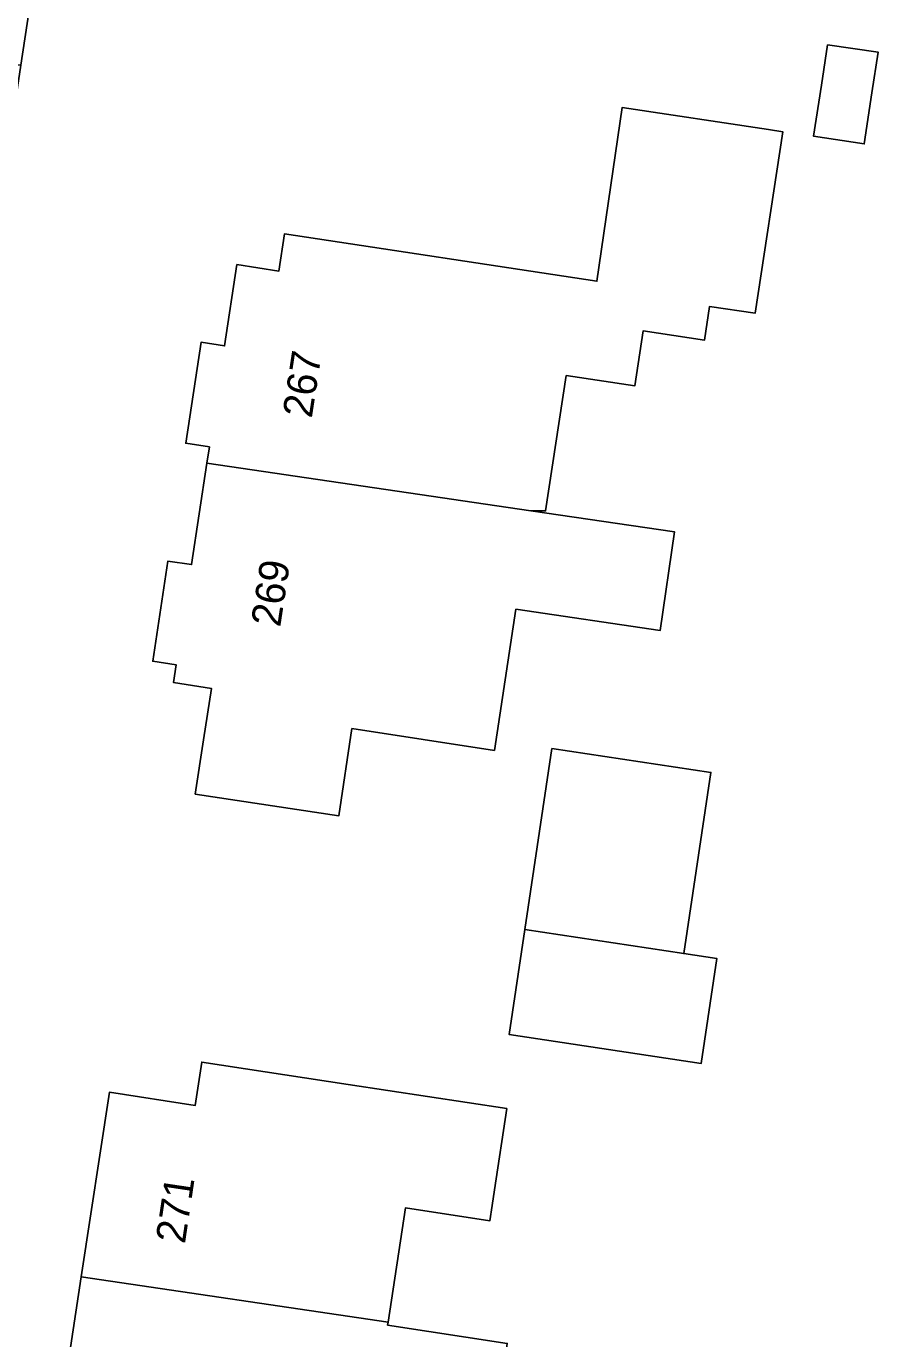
# Model space of a CAD drawing. Extents: x 161483 to 162250, y 379484 to 380833.
# Drawn here: x 161672.97 to 161701.83, y 380513.73 to 380558.02 of the extents above; entities that cross this region are included whole.
import ezdxf

# ---------------------------------------------------------------- set-up
doc = ezdxf.new("R2010")
doc.units = 0
for name, color, linetype in [('IMGEO_Erf', 7, 'Continuous'), ('IMGEO_Pand', 7, 'Continuous'), ('IMGEO_Pand_nummerreeks', 7, 'Continuous'), ('IMGEO_Voetpad_open', 7, 'Continuous')]:
    doc.layers.add(name, color=color, linetype=linetype)

msp = doc.modelspace()

# ---------------------------------------------------------------- linework, layer by layer
at = {"layer": 'IMGEO_Erf'}
for points in [[(161746.578, 380565.893), (161701.408, 380572.822), (161675.834, 380576.755), (161672.785, 380556.708), (161672.018, 380551.67), (161669.47, 380534.918), (161668.107, 380525.958), (161665.107, 380506.236), (161664.729, 380506.368), (161663.777, 380500), (161663.405, 380497.51), (161661.323, 380483.575), (161659.867, 380473.831), (161659.847, 380473.707), (161657.766, 380460.798), (161657.736, 380460.494), (161657.919, 380460.405), (161659.307, 380459.731), (161660.495, 380459.537), (161723.59, 380449.899)], [(161674.282, 380512.24), (161674.826, 380515.813), (161675.774, 380522.047), (161678.674, 380521.605), (161678.896, 380523.064), (161683.84, 380522.312), (161689.195, 380521.497), (161688.778, 380518.753), (161688.698, 380518.23), (161688.619, 380517.707), (161685.772, 380518.141), (161685.185, 380514.287), (161685.17, 380514.188), (161689.211, 380513.573)]]:
    msp.add_lwpolyline(points, dxfattribs=at)
for points in [[(161699.56, 380554.312), (161699.822, 380556.036), (161700.029, 380557.396), (161701.739, 380557.15), (161701.53, 380555.776), (161701.268, 380554.052)], [(161688.779, 380533.586), (161683.968, 380534.318), (161683.52, 380531.373), (161678.676, 380532.11), (161678.955, 380533.943), (161679.219, 380535.679), (161677.944, 380535.873), (161678.034, 380536.469), (161677.237, 380536.591), (161677.752, 380539.976), (161678.549, 380539.854), (161679.07, 380543.282), (161679.153, 380543.827), (161678.351, 380543.949), (161678.87, 380547.358), (161679.666, 380547.237), (161680.084, 380549.978), (161681.499, 380549.762), (161681.691, 380551.023), (161692.238, 380549.418), (161693.093, 380555.286), (161698.037, 380554.534), (161698.515, 380554.461), (161697.583, 380548.337), (161696.047, 380548.57), (161695.873, 380547.424), (161693.799, 380547.739), (161693.517, 380545.883), (161691.202, 380546.236), (161690.507, 380541.666), (161690.01, 380541.673), (161694.865, 380540.959), (161694.376, 380537.629), (161689.504, 380538.346)], [(161695.762, 380523.023), (161689.272, 380523.999), (161689.804, 380527.537), (161690.723, 380533.648), (161696.091, 380532.843), (161695.174, 380526.728), (161696.294, 380526.56)]]:
    msp.add_lwpolyline(points, close=True, dxfattribs=at)
at = {"layer": 'IMGEO_Pand'}
for points in [[(161701.53, 380555.776), (161701.739, 380557.15), (161700.029, 380557.396), (161699.822, 380556.036), (161699.56, 380554.312), (161701.268, 380554.052)], [(161690.01, 380541.673), (161690.507, 380541.666), (161691.202, 380546.236), (161693.517, 380545.883), (161693.799, 380547.739), (161695.873, 380547.424), (161696.047, 380548.57), (161697.583, 380548.337), (161698.515, 380554.461), (161698.037, 380554.534), (161693.093, 380555.286), (161692.238, 380549.418), (161681.691, 380551.023), (161681.499, 380549.762), (161680.084, 380549.978), (161679.666, 380547.237), (161678.87, 380547.358), (161678.351, 380543.949), (161679.153, 380543.827), (161679.07, 380543.282)], [(161689.504, 380538.346), (161694.376, 380537.629), (161694.865, 380540.959), (161690.01, 380541.673), (161679.07, 380543.282), (161678.549, 380539.854), (161677.752, 380539.976), (161677.237, 380536.591), (161678.034, 380536.469), (161677.944, 380535.873), (161679.219, 380535.679), (161678.955, 380533.943), (161678.676, 380532.11), (161683.52, 380531.373), (161683.968, 380534.318), (161688.779, 380533.586)], [(161689.804, 380527.537), (161695.174, 380526.728), (161696.091, 380532.843), (161690.723, 380533.648)], [(161689.804, 380527.537), (161689.272, 380523.999), (161695.762, 380523.023), (161696.294, 380526.56), (161695.174, 380526.728)], [(161689.195, 380521.497), (161683.84, 380522.312), (161678.896, 380523.064), (161678.674, 380521.605), (161675.774, 380522.047), (161674.826, 380515.813), (161685.185, 380514.287), (161685.772, 380518.141), (161688.619, 380517.707), (161688.698, 380518.23), (161688.778, 380518.753)], [(161689.036, 380512.423), (161689.211, 380513.573), (161685.17, 380514.188), (161685.185, 380514.287), (161674.826, 380515.813), (161674.282, 380512.24), (161673.606, 380512.343), (161673.146, 380509.316), (161673.858, 380509.207), (161673.742, 380508.442), (161674.274, 380508.361), (161673.705, 380504.625), (161679.282, 380503.776), (161679.732, 380506.73), (161683.965, 380506.085), (161684.706, 380510.955), (161688.72, 380510.344), (161688.846, 380511.173)]]:
    msp.add_lwpolyline(points, close=True, dxfattribs=at)
at = {"layer": 'IMGEO_Voetpad_open'}
msp.add_lwpolyline([(161673.621, 380572.795), (161672.907, 380567.107), (161671.168, 380556.878), (161672.785, 380556.708), (161675.834, 380576.755), (161676.405, 380581.019)], dxfattribs=at)

# ---------------------------------------------------------------- texts
at = {"layer": 'IMGEO_Pand_nummerreeks'}
for s, rotation, p in [('267', 81.3293, (161682.608, 380544.773)), ('269', 81.36, (161681.542, 380537.722)), ('271', 81.5032, (161678.323, 380516.909))]:
    msp.add_text(s, height=1, rotation=rotation, dxfattribs=at).set_placement(p)

doc.saveas('drawing.dxf')
